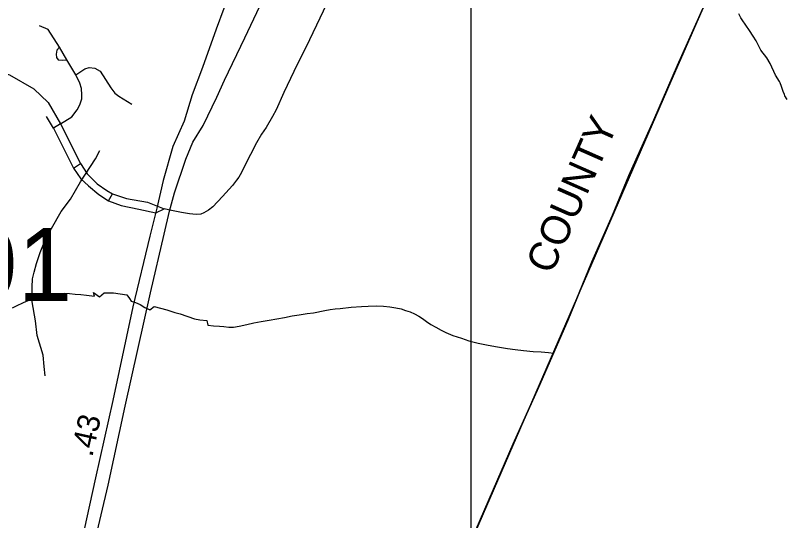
# Model space of a CAD drawing. Extents: x 2220236 to 2384410, y 720751 to 894131.
# Drawn here: x 2363977 to 2368306, y 831373 to 834213 of the extents above; entities that cross this region are included whole.
import ezdxf

# ---------------------------------------------------------------- set-up
doc = ezdxf.new("R2010")
doc.units = 0
doc.layers.add('Default', color=7, linetype='Continuous')

msp = doc.modelspace()

# ---------------------------------------------------------------- linework, layer by layer
at = {"layer": 'Default'}
for p, q in [((2364266.4, 833963.4), (2364224.5, 834034.8)), ((2364316.4, 833877.7), (2364266.4, 833963.4)), ((2364190.6, 833578.7), (2364152.2, 833644.7)), ((2364230.7, 833603.7), (2364190.6, 833578.7)), ((2364230.7, 833603.7), (2364343.2, 833379.7)), ((2364190.6, 833578.7), (2364303.9, 833354.7)), ((2364303.9, 833354.7), (2364343.2, 833379.7)), ((2364500.3, 833170.8), (2364523.5, 833210.1))]:
    msp.add_line(p, q, dxfattribs=at)
for points in [[(2367333.1, 833090.5), (2367425.2, 833311.9), (2367565.7, 833625.4), (2367699.6, 833932.3), (2367850.6, 834271.5), (2367986.3, 834586), (2368131.6, 834923.3), (2368271.2, 835256.8), (2368420.2, 835603.6), (2368564.5, 835919), (2368685.1, 836195.5), (2368786.7, 836453), (2368883.6, 836671.5), (2368979.5, 836889.1), (2369051.6, 837054.4), (2369134.2, 837243.5), (2369232, 837472.5)], [(2369232, 837472.5), (2369134.2, 837243.5), (2369051.6, 837054.4), (2368979.5, 836889.1), (2368883.6, 836671.5), (2368786.7, 836453), (2368685.1, 836195.5), (2368564.5, 835919), (2368420.2, 835603.6), (2368271.2, 835256.8), (2368131.6, 834923.3), (2367986.3, 834586), (2367850.6, 834271.5), (2367699.6, 833932.3), (2367565.7, 833625.4), (2367425.2, 833311.9), (2367333.1, 833090.5)], [(2352250.4, 836555.8), (2366536.4, 836555.8), (2366536.4, 826026.4), (2352250.4, 826026.4), (2352250.4, 836555.8)], [(2365510.3, 835225.3), (2365473.2, 835133.4), (2365364.5, 834830.2), (2365329.7, 834737.9), (2365251.4, 834529.9), (2365148.4, 834251.4), (2365106.4, 834135.3), (2365029.5, 833920.6), (2364970.1, 833765.4), (2364925.1, 833618.9), (2364862.2, 833475.2), (2364807.7, 833284.2), (2364772, 833128.9), (2364733.2, 832971.8), (2364637.7, 832573.8), (2364524.4, 832047.2), (2364427.5, 831612.6), (2364329.8, 831169), (2364266.4, 830882.6)], [(2364341.4, 830867.4), (2364393.2, 831103.9), (2364420.8, 831237.8), (2364498, 831571.5), (2364594.9, 832016), (2364735.9, 832652.3), (2364813.5, 832983.4), (2364844.3, 833111.9), (2364872, 833215.5), (2364935.3, 833404.7), (2364974.6, 833500.2), (2365031.7, 833594.2), (2365108.6, 833753.8), (2365152.1, 833848.1), (2365266.6, 834086), (2365401.4, 834373.3), (2365610.2, 834814.3), (2365759.6, 835137.8)], [(2367968.8, 834544.4), (2367662, 833840.3), (2366243, 830573.7)], [(2367968.8, 834544.4), (2367662, 833840.3), (2366243, 830573.7)], [(2365821.2, 834477.7), (2365611, 834036.7), (2365560.2, 833936.6), (2365486.3, 833778.5), (2365442.8, 833682.7), (2365423.2, 833645), (2365386.9, 833582.6), (2365360.8, 833544.9), (2365333.3, 833495.6), (2365298.5, 833430.3), (2365269.5, 833372.3), (2365247.8, 833330.2), (2365233.3, 833304.1), (2365220.2, 833286.7), (2365197, 833256.2), (2365140.5, 833193.8), (2365086.8, 833137.2), (2365062.9, 833116.9), (2365036.8, 833103.4), (2365019.4, 833095.7), (2364993.3, 833093.7), (2364954.9, 833098.1), (2364911, 833105.4)], [(2368315.5, 833739.3), (2368302.5, 833761.1), (2368299.5, 833767.4), (2368292.8, 833784.6), (2368284, 833813.1), (2368276, 833832.9), (2368272, 833840.6), (2368250, 833876.2), (2368220.5, 833941.9), (2368200.2, 833973.8), (2368167.8, 834017.3), (2368159.2, 834031.7), (2368140.8, 834068.7), (2368125, 834095.2), (2368103.8, 834127.8), (2368061.8, 834187), (2368055, 834198), (2368043.2, 834221.9)], [(2368315.5, 833739.3), (2368302.5, 833761.1), (2368299.5, 833767.4), (2368292.8, 833784.6), (2368284, 833813.1), (2368276, 833832.9), (2368272, 833840.6), (2368250, 833876.2), (2368220.5, 833941.9), (2368200.2, 833973.8), (2368167.8, 834017.3), (2368159.2, 834031.7), (2368140.8, 834068.7), (2368125, 834095.2), (2368103.8, 834127.8), (2368061.8, 834187), (2368055, 834198), (2368043.2, 834221.9)], [(2364224.5, 834034.8), (2364161.1, 834132.9), (2364112, 834154.3)], [(2360721.6, 834056.2), (2360830.4, 834036.5), (2360975, 833987.5), (2361110.2, 833941.9), (2361304.8, 833876.8), (2361384.7, 833867.9), (2361518.5, 833853.6), (2361826.9, 833835.7), (2362123.6, 833821.5), (2362366.4, 833839.3), (2362562.7, 833846.4), (2362780.9, 833842.9), (2362871.1, 833837.5), (2363091.9, 833811.6), (2363193.7, 833814.3), (2363476.6, 833836.6), (2363622.1, 833860.7), (2363789, 833900), (2363838.1, 833904.5), (2363893.4, 833894.6), (2363944.3, 833877.7), (2364080.4, 833800), (2364160.7, 833722.4), (2364230.7, 833603.7)], [(2364224.5, 834034.8), (2364210.2, 834016.9), (2364205.7, 833995.5), (2364207.5, 833975.9), (2364217.4, 833963.4), (2364239.7, 833960.7), (2364266.4, 833963.4)], [(2364316.4, 833877.7), (2364367.3, 833912.5), (2364392.3, 833919.6), (2364424.4, 833915.2), (2364453.9, 833898.2), (2364483.3, 833851.8), (2364512.8, 833804.5), (2364536.9, 833775), (2364559.2, 833758.1), (2364631, 833714.4)], [(2364230.7, 833603.7), (2364294.1, 833643), (2364323.6, 833681.3), (2364338.7, 833709), (2364350.3, 833743.8), (2364351.2, 833767), (2364348.5, 833801.8), (2364338.7, 833831.3), (2364316.4, 833877.7)], [(2364144.1, 832187.5), (2364139.5, 832239.3), (2364133, 832302.4), (2364100.3, 832413.4), (2364089.5, 832496), (2364072.1, 832602.7), (2364072.1, 832685.4), (2364074.2, 832731.1), (2364082.9, 832770.2), (2364096, 832818.1), (2364115.6, 832879), (2364146, 832955.2), (2364180.8, 833013.9), (2364235.2, 833109.7), (2364287.4, 833179.3), (2364343.9, 833277.3), (2364426.6, 833405.6), (2364451.6, 833453.5)], [(2364343.2, 833379.7), (2364380.7, 833321.7), (2364436.9, 833266.3), (2364490.4, 833228.9), (2364523.5, 833210.1)], [(2364303.9, 833354.7), (2364345.9, 833293.1), (2364387.8, 833253.8), (2364446.7, 833206.5), (2364500.3, 833170.8)], [(2364523.5, 833210.1), (2364601.1, 833184.2), (2364719.4, 833163.7), (2364813.1, 833124.4)], [(2364500.3, 833170.8), (2364572.1, 833144.1), (2364670.3, 833122.7), (2364766.7, 833102.1), (2364813.1, 833124.4)], [(2364911, 833105.4), (2364855.5, 833115.1), (2364813.1, 833124.4)], [(2364210.4, 825899.1), (2364338.6, 826185.1), (2364444.9, 826441.6), (2364523.7, 826625), (2364689.9, 827009.8), (2364823.7, 827316.7), (2364993.7, 827699.6), (2365156, 828080.6), (2365333.6, 828490.1), (2365501.6, 828874.9), (2365650.7, 829216), (2365822.6, 829616), (2366003.9, 830029.3), (2366135.9, 830334.2), (2366255.5, 830607.9), (2366417.9, 830985.1), (2366536.5, 831255.9), (2366641, 831493.4), (2366774.8, 831804.1), (2366918.2, 832120.5), (2367081.5, 832498.6), (2367218.2, 832827.3), (2367333.1, 833090.5)], [(2367333.1, 833090.5), (2367218.2, 832827.3), (2367081.5, 832498.6), (2366918.2, 832120.5), (2366774.8, 831804.1), (2366641, 831493.4), (2366536.5, 831255.9), (2366417.9, 830985.1), (2366255.5, 830607.9), (2366135.9, 830334.2), (2366003.9, 830029.3), (2365822.6, 829616), (2365650.7, 829216), (2365501.6, 828874.9), (2365333.6, 828490.1), (2365156, 828080.6), (2364993.7, 827699.6), (2364823.7, 827316.7), (2364689.9, 827009.8), (2364523.7, 826625), (2364444.9, 826441.6), (2364338.6, 826185.1), (2364210.4, 825899.1)], [(2363960.1, 832569.3), (2363983.9, 832579.2), (2364021.9, 832598.1), (2364049.7, 832609.7), (2364079.5, 832618.5), (2364103.4, 832626.7), (2364131.3, 832635.4), (2364169.1, 832641.9), (2364203.1, 832645.6), (2364235.1, 832650.2), (2364252.1, 832650.9), (2364281.1, 832648.8), (2364313.7, 832646.1), (2364345.3, 832644.2), (2364377.3, 832640.5), (2364421.5, 832634.8), (2364416.4, 832655), (2364449.5, 832631), (2364475.3, 832652.3), (2364527.9, 832652.3), (2364603.8, 832642.5), (2364618.1, 832621.1), (2364627.8, 832607.1), (2364651.7, 832599.3), (2364677.8, 832587.8), (2364704.1, 832570.2), (2364732.5, 832558.2), (2364756.4, 832576.5), (2364828.7, 832556.8), (2364873.3, 832542.5), (2364902.8, 832534.5), (2364983.1, 832506.9), (2365013.2, 832501.6), (2365052.7, 832497.9), (2365058, 832472.1), (2365091.3, 832468.5), (2365123.5, 832466.6), (2365149.6, 832463.7), (2365177.6, 832459.9), (2365203.6, 832460), (2365235.5, 832466.2), (2365277.5, 832474.5), (2365317.2, 832483.7), (2365359.2, 832492), (2365403.2, 832498.7), (2365446.8, 832507.1), (2365489.2, 832515.3), (2365532.8, 832523.7), (2365572.6, 832530.2), (2365616.6, 832537), (2365652.5, 832541.7), (2365716.3, 832554.2), (2365746.4, 832558.7), (2365774.4, 832563.1), (2365802.2, 832564.9), (2365864.3, 832571.7), (2365922.2, 832576.4), (2365960.2, 832578.9), (2366008.1, 832579.9), (2366046.2, 832578.2), (2366082.1, 832574.7), (2366116.2, 832568.9), (2366145.3, 832562.5), (2366169.9, 832554.7), (2366196.5, 832545.9), (2366220.6, 832534.4), (2366244.8, 832522.3), (2366265, 832508.4), (2366287.1, 832491.2), (2366311.4, 832475.1), (2366339.6, 832459.9), (2366369.8, 832443.7), (2366395.9, 832430), (2366436, 832412.9), (2366484.2, 832397.5), (2366526.5, 832383.8), (2366578.6, 832370.2), (2366634.8, 832359.4), (2366687, 832350), (2366742.9, 832340.2), (2366787.2, 832333.8), (2366833.3, 832329.7), (2366887.3, 832323.7), (2366933.4, 832322.3), (2366973.3, 832317.4), (2367002.2, 832314.9)]]:
    msp.add_lwpolyline(points, dxfattribs=at)

# ---------------------------------------------------------------- texts
for s, height, rotation, p in [('COUNTY', 164.04, 66.1881, (2366991.3, 832750.7)), ('.43', 125, 77.5661, (2364409, 831726.7))]:
    msp.add_text(s, height=height, rotation=rotation, dxfattribs=at).set_placement(p)
msp.add_text('S191', height=410.1, dxfattribs=at).set_placement((2363015.9, 832607.1))

doc.saveas('drawing.dxf')
